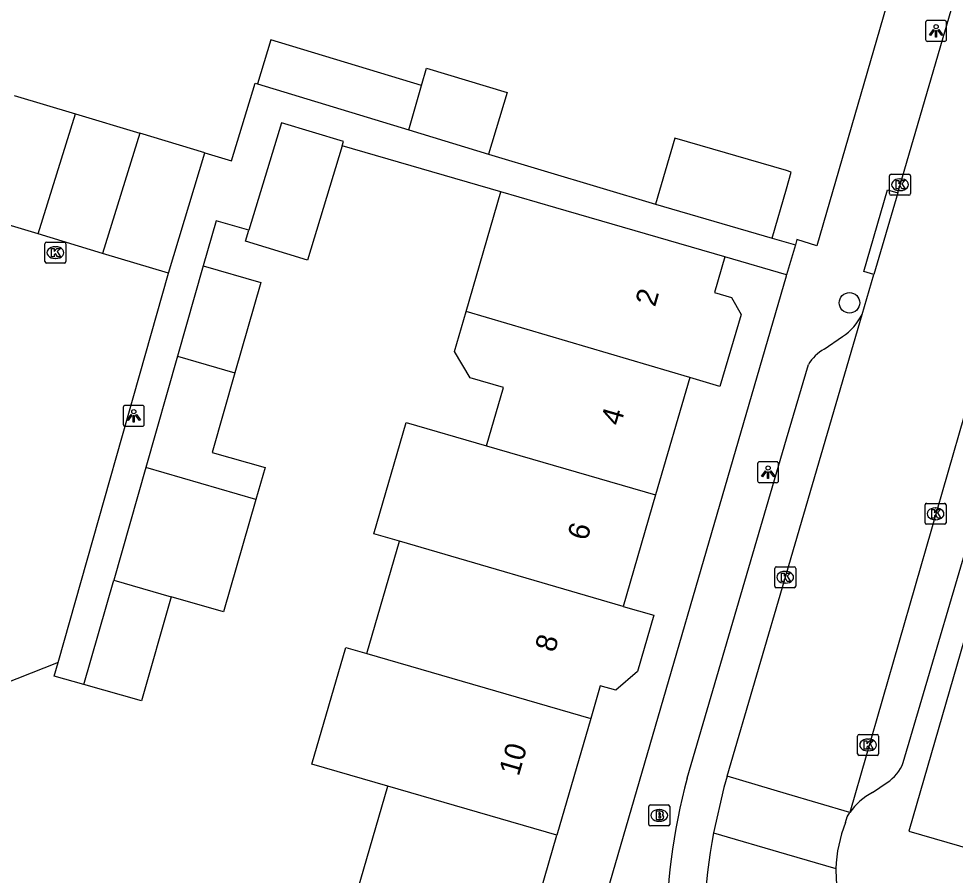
# Model space of a CAD drawing. Extents: x 159718 to 160783, y 383290 to 384030.
# Drawn here: x 159963.41 to 160008.05, y 383448.74 to 383489.56 of the extents above; entities that cross this region are included whole.
import ezdxf

# ---------------------------------------------------------------- set-up
doc = ezdxf.new("R2010")
doc.units = 0
for name, color, linetype in [('IMGEO_Boom', 7, 'Continuous'), ('IMGEO_Brandkraan', 7, 'Continuous'), ('IMGEO_Kolk', 7, 'Continuous'), ('IMGEO_Lichtpunt', 7, 'Continuous'), ('IMGEO_Pand', 7, 'Continuous'), ('IMGEO_Pand_nummerreeks', 7, 'Continuous'), ('IMGEO_Rijbaan_lokaal_open', 7, 'Continuous'), ('IMGEO_Voetpad_open', 7, 'Continuous')]:
    doc.layers.add(name, color=color, linetype=linetype)

msp = doc.modelspace()

# ---------------------------------------------------------------- linework, layer by layer
at = {"layer": 'IMGEO_Boom'}
msp.add_circle((160003.008, 383476.021), 0.489, dxfattribs=at)
at = {"layer": 'IMGEO_Brandkraan'}
for p, q in [((159993.516, 383452.088), (159994.368, 383452.088)), ((159993.441, 383451.162), (159993.441, 383452.014)), ((159993.929, 383451.868), (159993.954, 383451.868)), ((159994.442, 383452.014), (159994.442, 383451.162)), ((159993.952, 383451.308), (159993.927, 383451.308)), ((159994.368, 383451.088), (159993.516, 383451.088))]:
    msp.add_line(p, q, dxfattribs=at)
for points in [[(159993.516, 383452.088), (159994.368, 383452.088)], [(159993.441, 383451.162), (159993.441, 383452.014)], [(159993.789, 383451.788), (159993.789, 383451.388), (159994.002, 383451.388)], [(159994.02, 383451.788), (159993.789, 383451.788)], [(159993.968, 383451.707), (159993.914, 383451.707), (159993.914, 383451.631)], [(159993.914, 383451.631), (159993.967, 383451.631)], [(159994.442, 383452.014), (159994.442, 383451.162)], [(159993.976, 383451.555), (159993.914, 383451.555), (159993.914, 383451.474)], [(159993.914, 383451.474), (159993.976, 383451.474)], [(159994.368, 383451.088), (159993.516, 383451.088)]]:
    msp.add_lwpolyline(points, dxfattribs=at)
for centre, radius, start, end in [((159993.518, 383452.012), 0.0765, 91.552, 178.448), ((159993.518, 383452.012), 0.0765, 91.552, 178.448), ((159994.366, 383452.012), 0.0765, 1.552, 88.448), ((159994.366, 383452.012), 0.0765, 1.552, 88.448), ((159993.969, 383451.669), 0.0379, 267.8285, 90.9355), ((159994.024, 383451.643), 0.145, 59.4692, 91.5367), ((159994.049, 383451.69), 0.0922, 285.5137, 58.1501), ((159993.977, 383451.514), 0.0404, 269.8759, 90.5077), ((159994.008, 383451.639), 0.251, 268.6676, 293.5347), ((159994.054, 383451.498), 0.105, 301.3115, 78.989), ((159993.518, 383451.164), 0.0765, 181.552, 268.448), ((159993.518, 383451.164), 0.0765, 181.552, 268.448), ((159994.366, 383451.164), 0.0765, 271.552, 358.448), ((159994.366, 383451.164), 0.0765, 271.552, 358.448)]:
    msp.add_arc(centre, radius, start, end, dxfattribs=at)
for centre, major_axis, ratio, start_param, end_param in [((159993.928, 383451.588), (-0.387, 0.002), 0.722429, 4.712389, 7.853982), ((159993.953, 383451.588), (-0.39, 0.002), 0.717154, 1.570796, 4.712389)]:
    msp.add_ellipse(centre, major_axis=major_axis, ratio=ratio, start_param=start_param, end_param=end_param, dxfattribs=at)
at = {"layer": 'IMGEO_Kolk'}
for p, q in [((160004.917, 383481.225), (160004.917, 383482.077)), ((160004.992, 383482.151), (160005.844, 383482.151)), ((160005.918, 383482.077), (160005.918, 383481.225)), ((160005.405, 383481.931), (160005.43, 383481.931)), ((160005.844, 383481.151), (160004.992, 383481.151)), ((160005.428, 383481.371), (160005.403, 383481.371)), ((159964.728, 383478.914), (159965.58, 383478.914)), ((159964.653, 383477.988), (159964.653, 383478.84)), ((159965.141, 383478.694), (159965.166, 383478.694)), ((159965.654, 383478.84), (159965.654, 383477.988)), ((159965.164, 383478.134), (159965.139, 383478.134)), ((159965.58, 383477.914), (159964.728, 383477.914)), ((160006.613, 383465.538), (160006.613, 383466.39)), ((160006.688, 383466.464), (160007.54, 383466.464)), ((160007.614, 383466.39), (160007.614, 383465.538)), ((160007.101, 383466.244), (160007.126, 383466.244)), ((160007.54, 383465.464), (160006.688, 383465.464)), ((160007.124, 383465.684), (160007.099, 383465.684)), ((159999.446, 383462.513), (159999.446, 383463.365)), ((159999.521, 383463.439), (160000.373, 383463.439)), ((159999.934, 383463.219), (159999.959, 383463.219)), ((160000.447, 383463.365), (160000.447, 383462.513)), ((160000.373, 383462.439), (159999.521, 383462.439)), ((159999.957, 383462.659), (159999.932, 383462.659)), ((160003.396, 383454.521), (160003.396, 383455.373)), ((160003.471, 383455.447), (160004.323, 383455.447)), ((160003.884, 383455.227), (160003.909, 383455.227)), ((160004.397, 383455.373), (160004.397, 383454.521)), ((160004.323, 383454.447), (160003.471, 383454.447)), ((160003.907, 383454.667), (160003.882, 383454.667))]:
    msp.add_line(p, q, dxfattribs=at)
for points in [[(160004.917, 383481.225), (160004.917, 383482.077)], [(160004.992, 383482.151), (160005.844, 383482.151)], [(160005.918, 383482.077), (160005.918, 383481.225)], [(160005.238, 383481.851), (160005.361, 383481.851), (160005.361, 383481.7), (160005.491, 383481.851), (160005.655, 383481.851), (160005.509, 383481.7), (160005.662, 383481.451), (160005.51, 383481.451), (160005.425, 383481.615), (160005.361, 383481.548), (160005.361, 383481.451), (160005.238, 383481.451), (160005.238, 383481.851)], [(160005.844, 383481.151), (160004.992, 383481.151)], [(159964.728, 383478.914), (159965.58, 383478.914)], [(159964.653, 383477.988), (159964.653, 383478.84)], [(159964.974, 383478.614), (159965.097, 383478.614), (159965.097, 383478.463), (159965.227, 383478.614), (159965.391, 383478.614), (159965.245, 383478.463), (159965.398, 383478.214), (159965.246, 383478.214), (159965.161, 383478.378), (159965.097, 383478.311), (159965.097, 383478.214), (159964.974, 383478.214), (159964.974, 383478.614)], [(159965.654, 383478.84), (159965.654, 383477.988)], [(159965.58, 383477.914), (159964.728, 383477.914)], [(160006.613, 383465.538), (160006.613, 383466.39)], [(160006.688, 383466.464), (160007.54, 383466.464)], [(160007.614, 383466.39), (160007.614, 383465.538)], [(160006.934, 383466.164), (160007.057, 383466.164), (160007.057, 383466.013), (160007.187, 383466.164), (160007.351, 383466.164), (160007.205, 383466.013), (160007.358, 383465.764), (160007.206, 383465.764), (160007.121, 383465.928), (160007.057, 383465.861), (160007.057, 383465.764), (160006.934, 383465.764), (160006.934, 383466.164)], [(160007.54, 383465.464), (160006.688, 383465.464)], [(159999.446, 383462.513), (159999.446, 383463.365)], [(159999.521, 383463.439), (160000.373, 383463.439)], [(160000.447, 383463.365), (160000.447, 383462.513)], [(159999.767, 383463.139), (159999.89, 383463.139), (159999.89, 383462.988), (160000.02, 383463.139), (160000.184, 383463.139), (160000.038, 383462.988), (160000.191, 383462.739), (160000.039, 383462.739), (159999.954, 383462.903), (159999.89, 383462.836), (159999.89, 383462.739), (159999.767, 383462.739), (159999.767, 383463.139)], [(160000.373, 383462.439), (159999.521, 383462.439)], [(160003.396, 383454.521), (160003.396, 383455.373)], [(160003.471, 383455.447), (160004.323, 383455.447)], [(160004.397, 383455.373), (160004.397, 383454.521)], [(160003.717, 383455.147), (160003.84, 383455.147), (160003.84, 383454.996), (160003.97, 383455.147), (160004.134, 383455.147), (160003.988, 383454.996), (160004.141, 383454.747), (160003.989, 383454.747), (160003.904, 383454.911), (160003.84, 383454.844), (160003.84, 383454.747), (160003.717, 383454.747), (160003.717, 383455.147)], [(160004.323, 383454.447), (160003.471, 383454.447)]]:
    msp.add_lwpolyline(points, dxfattribs=at)
for centre, start, end in [((160004.994, 383482.075), 91.552, 178.448), ((160004.994, 383482.075), 91.552, 178.448), ((160005.842, 383482.075), 1.552, 88.448), ((160005.842, 383482.075), 1.552, 88.448), ((160004.994, 383481.227), 181.552, 268.448), ((160004.994, 383481.227), 181.552, 268.448), ((160005.842, 383481.227), 271.552, 358.448), ((160005.842, 383481.227), 271.552, 358.448), ((159964.73, 383478.838), 91.552, 178.448), ((159964.73, 383478.838), 91.552, 178.448), ((159965.578, 383478.838), 1.552, 88.448), ((159965.578, 383478.838), 1.552, 88.448), ((159964.73, 383477.99), 181.552, 268.448), ((159964.73, 383477.99), 181.552, 268.448), ((159965.578, 383477.99), 271.552, 358.448), ((159965.578, 383477.99), 271.552, 358.448), ((160006.69, 383466.388), 91.552, 178.448), ((160006.69, 383466.388), 91.552, 178.448), ((160007.538, 383466.388), 1.552, 88.448), ((160007.538, 383466.388), 1.552, 88.448), ((160006.69, 383465.54), 181.552, 268.448), ((160006.69, 383465.54), 181.552, 268.448), ((160007.538, 383465.54), 271.552, 358.448), ((160007.538, 383465.54), 271.552, 358.448), ((159999.523, 383463.363), 91.552, 178.448), ((159999.523, 383463.363), 91.552, 178.448), ((160000.371, 383463.363), 1.552, 88.448), ((160000.371, 383463.363), 1.552, 88.448), ((159999.523, 383462.515), 181.552, 268.448), ((159999.523, 383462.515), 181.552, 268.448), ((160000.371, 383462.515), 271.552, 358.448), ((160000.371, 383462.515), 271.552, 358.448), ((160003.473, 383455.371), 91.552, 178.448), ((160003.473, 383455.371), 91.552, 178.448), ((160004.321, 383455.371), 1.552, 88.448), ((160004.321, 383455.371), 1.552, 88.448), ((160003.473, 383454.523), 181.552, 268.448), ((160003.473, 383454.523), 181.552, 268.448), ((160004.321, 383454.523), 271.552, 358.448), ((160004.321, 383454.523), 271.552, 358.448)]:
    msp.add_arc(centre, 0.0765, start, end, dxfattribs=at)
for centre, major_axis, ratio, start_param, end_param in [((160005.404, 383481.651), (-0.387, 0.002), 0.722429, 4.712389, 7.853982), ((160005.429, 383481.651), (-0.39, 0.002), 0.717154, 1.570796, 4.712389), ((159965.14, 383478.414), (-0.387, 0.002), 0.722429, 4.712389, 7.853982), ((159965.165, 383478.414), (-0.39, 0.002), 0.717154, 1.570796, 4.712389), ((160007.1, 383465.964), (-0.387, 0.002), 0.722429, 4.712389, 7.853982), ((160007.125, 383465.964), (-0.39, 0.002), 0.717154, 1.570796, 4.712389), ((159999.933, 383462.939), (-0.387, 0.002), 0.722429, 4.712389, 7.853982), ((159999.958, 383462.939), (-0.39, 0.002), 0.717154, 1.570796, 4.712389), ((160003.883, 383454.947), (-0.387, 0.002), 0.722429, 4.712389, 7.853982), ((160003.908, 383454.947), (-0.39, 0.002), 0.717154, 1.570796, 4.712389)]:
    msp.add_ellipse(centre, major_axis=major_axis, ratio=ratio, start_param=start_param, end_param=end_param, dxfattribs=at)
at = {"layer": 'IMGEO_Lichtpunt'}
for p, q in [((160006.639, 383489.387), (160006.639, 383488.58)), ((160006.639, 383489.387), (160006.639, 383488.58)), ((160007.541, 383489.482), (160006.733, 383489.482)), ((160007.541, 383489.482), (160006.733, 383489.482)), ((160007.635, 383488.58), (160007.635, 383489.387)), ((160007.635, 383488.58), (160007.635, 383489.387)), ((160006.733, 383488.486), (160007.541, 383488.486)), ((160006.733, 383488.486), (160007.541, 383488.486)), ((159968.392, 383471.037), (159968.392, 383470.23)), ((159968.392, 383471.037), (159968.392, 383470.23)), ((159969.294, 383471.132), (159968.486, 383471.132)), ((159969.294, 383471.132), (159968.486, 383471.132)), ((159969.388, 383470.23), (159969.388, 383471.037)), ((159969.388, 383470.23), (159969.388, 383471.037)), ((159968.486, 383470.136), (159969.294, 383470.136)), ((159968.486, 383470.136), (159969.294, 383470.136)), ((159998.632, 383468.351), (159998.632, 383467.544)), ((159998.632, 383468.351), (159998.632, 383467.544)), ((159999.534, 383468.446), (159998.726, 383468.446)), ((159999.534, 383468.446), (159998.726, 383468.446)), ((159999.628, 383467.544), (159999.628, 383468.351)), ((159999.628, 383467.544), (159999.628, 383468.351)), ((159998.726, 383467.45), (159999.534, 383467.45)), ((159998.726, 383467.45), (159999.534, 383467.45))]:
    msp.add_line(p, q, dxfattribs=at)
for points in [[(160007.013, 383489.051), (160007.052, 383489.023), (160006.864, 383488.761), (160006.826, 383488.788), (160007.013, 383489.051)], [(160007.115, 383489.003), (160007.162, 383489.003), (160007.162, 383488.681), (160007.115, 383488.681), (160007.115, 383489.003)], [(160007.225, 383489.023), (160007.263, 383489.05), (160007.45, 383488.788), (160007.411, 383488.76), (160007.225, 383489.023)], [(159968.766, 383470.701), (159968.805, 383470.673), (159968.617, 383470.411), (159968.579, 383470.438), (159968.766, 383470.701)], [(159968.868, 383470.653), (159968.915, 383470.653), (159968.915, 383470.331), (159968.868, 383470.331), (159968.868, 383470.653)], [(159968.978, 383470.673), (159969.016, 383470.7), (159969.203, 383470.438), (159969.164, 383470.41), (159968.978, 383470.673)], [(159999.006, 383468.015), (159999.045, 383467.987), (159998.857, 383467.725), (159998.819, 383467.752), (159999.006, 383468.015)], [(159999.108, 383467.967), (159999.155, 383467.967), (159999.155, 383467.645), (159999.108, 383467.645), (159999.108, 383467.967)], [(159999.218, 383467.987), (159999.256, 383468.014), (159999.443, 383467.752), (159999.404, 383467.724), (159999.218, 383467.987)]]:
    msp.add_lwpolyline(points, dxfattribs=at)
for centre in [(160007.138, 383489.185), (159968.891, 383470.835), (159999.131, 383468.149)]:
    msp.add_circle(centre, 0.0994, dxfattribs=at)
for centre, start, end in [((160006.733, 383489.387), 90, 180), ((160006.733, 383489.387), 90, 180), ((160007.541, 383489.387), 0, 90), ((160007.541, 383489.387), 0, 90), ((160006.733, 383488.58), 180, 270), ((160006.733, 383488.58), 180, 270), ((160007.541, 383488.58), 270, 0), ((160007.541, 383488.58), 270, 360), ((159968.486, 383471.037), 90, 180), ((159968.486, 383471.037), 90, 180), ((159969.294, 383471.037), 0, 90), ((159969.294, 383471.037), 0, 90), ((159968.486, 383470.23), 180, 270), ((159968.486, 383470.23), 180, 270), ((159969.294, 383470.23), 270, 0), ((159969.294, 383470.23), 270, 360), ((159998.726, 383468.351), 90, 180), ((159998.726, 383468.351), 90, 180), ((159999.534, 383468.351), 0, 90), ((159999.534, 383468.351), 0, 90), ((159998.726, 383467.544), 180, 270), ((159998.726, 383467.544), 180, 270), ((159999.534, 383467.544), 270, 0), ((159999.534, 383467.544), 270, 360)]:
    msp.add_arc(centre, 0.0946, start, end, dxfattribs=at)
at = {"layer": 'IMGEO_Pand'}
for points in [[(159982.609, 383486.381), (159975.423, 383488.563), (159974.783, 383486.457)], [(159982.609, 383486.381), (159982.846, 383487.211), (159986.694, 383486.041), (159985.804, 383483.111)], [(159974.783, 383486.457), (159982.004, 383484.265)], [(159982.004, 383484.265), (159982.609, 383486.381)], [(159963.194, 383485.911), (159966.115, 383485.031)], [(159964.33, 383479.303), (159966.115, 383485.031)], [(159966.115, 383485.031), (159969.184, 383484.107)], [(159978.827, 383483.508), (159978.887, 383483.705), (159975.93, 383484.603), (159974.378, 383479.492)], [(159982.004, 383484.265), (159985.804, 383483.111)], [(159969.184, 383484.107), (159967.399, 383478.379)], [(159972.278, 383483.176), (159969.184, 383484.107)], [(159999.32, 383479.109), (160000, 383481.448), (160000.234, 383482.253), (160000, 383482.321), (159994.676, 383483.868), (159993.762, 383480.723)], [(159978.827, 383483.508), (159977.174, 383478.061), (159974.216, 383478.959), (159974.378, 383479.492)], [(159970.549, 383477.431), (159972.278, 383483.176)], [(159984.728, 383475.604), (159986.385, 383481.311)], [(159997.064, 383478.21), (159989.007, 383480.55), (159986.385, 383481.311)], [(159993.762, 383480.723), (159999.32, 383479.109)], [(159964.33, 383479.303), (159961.409, 383480.182)], [(159967.399, 383478.379), (159964.33, 383479.303)], [(159970.549, 383477.431), (159967.399, 383478.379)], [(159997.064, 383478.21), (159996.571, 383476.511), (159997.378, 383476.277), (159997.841, 383475.466), (159996.835, 383472.04), (159995.393, 383472.458)], [(159972.203, 383477.777), (159970.978, 383473.481)], [(159972.203, 383477.777), (159974.944, 383476.995), (159973.715, 383472.686)], [(159985.711, 383469.202), (159986.519, 383471.984), (159984.933, 383472.445), (159984.174, 383473.697), (159984.728, 383475.604)], [(159995.393, 383472.458), (159984.728, 383475.604)], [(159970.978, 383473.481), (159969.462, 383468.165)], [(159970.978, 383473.481), (159973.715, 383472.686)], [(159973.715, 383472.686), (159972.632, 383468.889), (159975.158, 383468.166), (159974.715, 383466.64)], [(159995.393, 383472.458), (159993.768, 383466.862)], [(159981.553, 383464.654), (159980.328, 383465.01), (159981.87, 383470.318), (159985.711, 383469.202)], [(159985.711, 383469.202), (159993.768, 383466.862)], [(159969.462, 383468.165), (159967.934, 383462.808)], [(159974.715, 383466.64), (159969.462, 383468.165)], [(159993.768, 383466.862), (159992.226, 383461.554)], [(159974.715, 383466.64), (159973.161, 383461.29), (159970.671, 383462.013)], [(159979.999, 383459.304), (159981.553, 383464.654)], [(159992.226, 383461.554), (159981.553, 383464.654)], [(159966.514, 383457.828), (159967.934, 383462.808)], [(159967.934, 383462.808), (159970.671, 383462.013)], [(159970.671, 383462.013), (159969.255, 383457.047), (159966.514, 383457.828)], [(159992.226, 383461.554), (159993.676, 383461.133), (159992.898, 383458.449), (159991.877, 383457.558), (159991.127, 383457.771), (159990.672, 383456.204)], [(159980.999, 383452.982), (159977.382, 383454.032), (159978.998, 383459.595), (159979.999, 383459.304)], [(159979.999, 383459.304), (159990.672, 383456.204)], [(159990.672, 383456.204), (159989.056, 383450.641)], [(159979.425, 383447.565), (159980.999, 383452.982)], [(159989.056, 383450.641), (159980.999, 383452.982)], [(159985.948, 383442.374), (159986.84, 383445.449), (159987.493, 383445.259), (159989.056, 383450.641)]]:
    msp.add_lwpolyline(points, dxfattribs=at)
at = {"layer": 'IMGEO_Rijbaan_lokaal_open'}
for points in [[(160005.308, 383481.268), (160010.436, 383498.802)], [(160005.308, 383481.268), (160004.167, 383477.368)], [(159965.284, 383458.881), (159970.549, 383477.431)], [(160003.611, 383475.467), (160004.167, 383477.368)], [(159997.173, 383453.455), (160000, 383463.12), (160003.611, 383475.467)], [(160008.475, 383470.629), (160003.023, 383451.722)], [(159965.284, 383458.881), (159959.358, 383456.539), (159957.898, 383460.084), (159949.078, 383456.402)], [(159997.173, 383453.455), (159997.016, 383452.917), (159996.522, 383450.759)], [(160003.023, 383451.722), (160000, 383452.618), (159997.173, 383453.455)], [(160002.816, 383451.252), (160002.896, 383451.525), (160003.023, 383451.722)], [(159996.522, 383450.759), (160000, 383449.743), (160002.366, 383449.052)]]:
    msp.add_lwpolyline(points, dxfattribs=at)
for centre, radius, start, end in [((160008.918, 383448.858), 6.555, 158.5766, 178.3032), ((160022.237, 383446.006), 26.15, 169.5283, 202.5684), ((160008.889, 383448.859), 6.526, 178.3023, 248.5616)]:
    msp.add_arc(centre, radius, start, end, dxfattribs=at)
at = {"layer": 'IMGEO_Voetpad_open'}
for points in [[(160007.454, 383499.463), (160001.455, 383478.735), (160000.503, 383479.04), (160000.429, 383478.787)], [(159972.278, 383483.176), (159973.556, 383482.791), (159974.67, 383486.494), (159974.783, 383486.457)], [(159986.385, 383481.311), (159978.827, 383483.508)], [(159985.804, 383483.111), (159993.762, 383480.723)], [(160004.167, 383477.368), (160003.687, 383477.507), (160004.828, 383481.407), (160005.308, 383481.268)], [(159974.378, 383479.492), (159972.819, 383479.937), (159972.203, 383477.777)], [(159999.32, 383479.109), (160000.429, 383478.787)], [(160000.429, 383478.787), (160000.013, 383477.354)], [(160000.013, 383477.354), (159997.064, 383478.21)], [(160001.522, 383416.497), (160000, 383420.348), (159990.463, 383444.478), (160000, 383477.308), (160000.013, 383477.354)], [(160001.808, 383473.815), (160002.672, 383474.411)], [(159995.271, 383453.366), (160000, 383469.538), (160001.057, 383473.08)], [(160012.364, 383473.397), (160005.837, 383450.845), (160068.032, 383432.838)], [(160005.574, 383454.106), (160009.492, 383467.433)], [(159966.514, 383457.828), (159965.1, 383458.231), (159965.284, 383458.881)], [(160004.099, 383452.686), (160004.798, 383453.155)]]:
    msp.add_lwpolyline(points, dxfattribs=at)
for centre, radius, start, end in [((160001.174, 383476.689), 2.727, 303.3378, 333.3749), ((160002.67, 383472.183), 1.846, 117.8426, 150.9236), ((160003.763, 383454.792), 1.937, 302.3125, 339.2598), ((160022.249, 383446.007), 27.964, 164.7428, 180.9205), ((160005.598, 383449.93), 3.137, 118.5458, 145.1692)]:
    msp.add_arc(centre, radius, start, end, dxfattribs=at)

# ---------------------------------------------------------------- texts
at = {"layer": 'IMGEO_Pand_nummerreeks'}
for s, rotation, p in [('2', 73.8003, (159993.737, 383475.794)), ('4', 73.8081, (159992.09, 383470.12)), ('6', 73.8012, (159990.5, 383464.646)), ('8', 73.8027, (159988.953, 383459.321)), ('10', 73.8019, (159987.239, 383453.422))]:
    msp.add_text(s, height=1, rotation=rotation, dxfattribs=at).set_placement(p)

doc.saveas('drawing.dxf')
